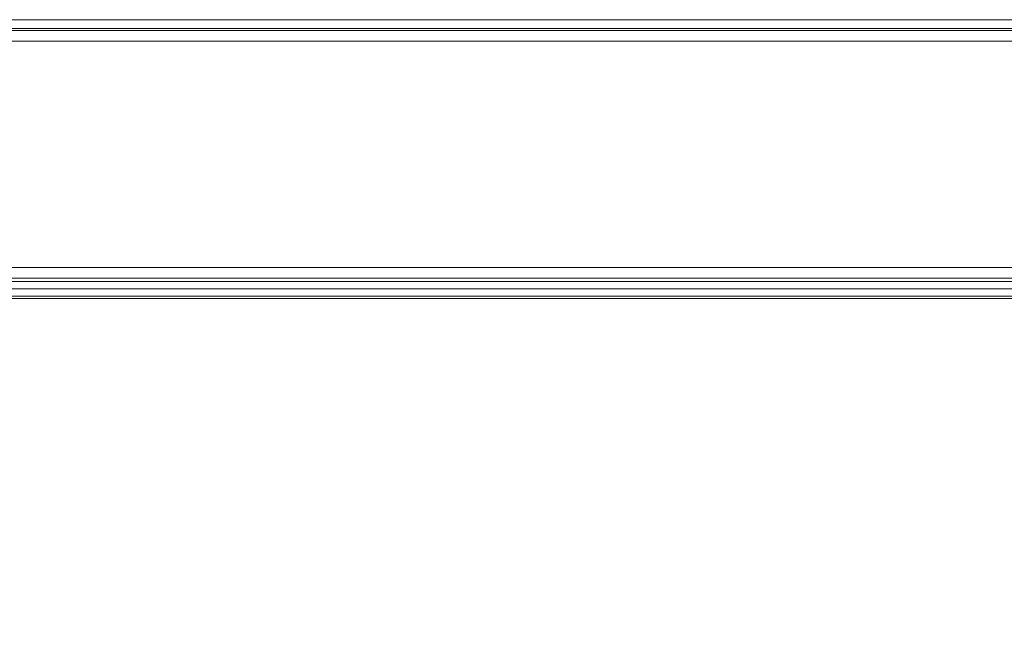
# Model space of a CAD drawing. Header units: inches. Extents: x 1 to 109, y 1 to 85.
# Tile 640 of 656: x 50.91 to 57.73, y 58.23 to 62.47. Entities that reach past the tile are written whole.
import ezdxf

# ---------------------------------------------------------------- set-up
doc = ezdxf.new("R2010")
doc.units = ezdxf.units.IN
doc.header["$MEASUREMENT"] = 0
doc.styles.get("Standard").update_dxf_attribs({"font": 'GOTHIC.TTF'})
doc.dimstyles.new('SLDDIMSTYLE2', dxfattribs={"dimtxt": 0, "dimasz": 0.65, "dimexe": 0, "dimexo": 0.0625, "dimgap": 0, "dimtad": 0, "dimtih": 1, "dimtoh": 1, "dimdec": 0, "dimrnd": 1e-09, "dimzin": 0, "dimdsep": 46, "dimtxsty": 'Standard', "dimsah": 1, "dimcen": 0.09, "dimadec": 0, "dimazin": 0, "dimtfac": 0.65, "dimtdec": 0, "dimtofl": 0, "dimtmove": 0, "dimatfit": 3, "dimfxl": 1, "dimfrac": 2, "dimtolj": 1, "dimtzin": 0, "dimarcsym": 0})

msp = doc.modelspace()

# ---------------------------------------------------------------- linework, layer by layer
at = {"color": 7, "linetype": 'Continuous', "lineweight": 15, "ltscale": 5}
for p, q in [((45.3972, 62.4698), (61.6472, 62.4698)), ((61.6472, 62.4094), (45.3972, 62.4094)), ((44.7129, 62.3948), (62.3312, 62.3948)), ((61.6472, 62.3956), (45.3972, 62.3956)), ((62.3554, 62.3208), (44.6887, 62.3208)), ((45.3421, 60.7523), (61.7018, 60.7523)), ((61.7018, 60.6783), (45.3421, 60.6783)), ((46.2797, 60.6541), (61.1686, 60.6541)), ((61.3977, 60.6041), (45.5336, 60.6041)), ((45.4502, 60.5376), (61.3977, 60.5376)), ((61.3977, 60.5543), (45.5336, 60.5543))]:
    msp.add_line(p, q, dxfattribs=at)

# ---------------------------------------------------------------- leaders
at = {"color": 1, "linetype": 'Continuous', "lineweight": 0, "ltscale": 5}
msp.add_leader([(55.9701, 55.7153), (67.0949, 59.1549), (68.3252, 59.1549)], dimstyle='SLDDIMSTYLE2', dxfattribs=at)

doc.saveas('drawing.dxf')
